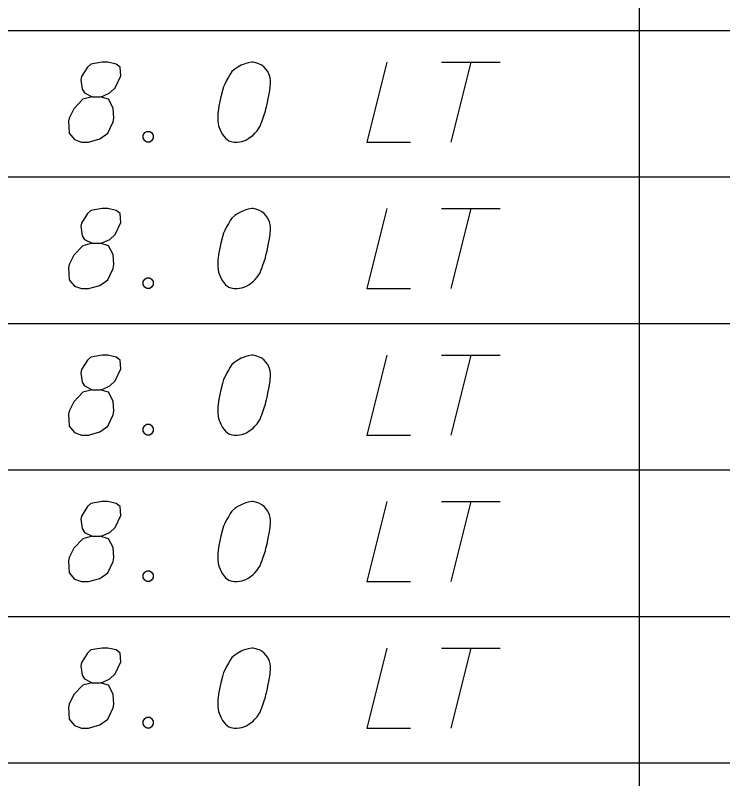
# Model space of a CAD drawing. Extents: x 2074207 to 2076812, y 516372 to 523312.
# Drawn here: x 2076303.11 to 2076345.61, y 518077.53 to 518123.39 of the extents above; entities that cross this region are included whole.
import ezdxf

# ---------------------------------------------------------------- set-up
doc = ezdxf.new("R2010")
doc.units = 0
doc.layers.add('Prop DirtTable_ Soil Test Results - Outline (Minor)', color=7, linetype='Continuous')
doc.layers.add('Prop DirtTable_ Soil Test Results - Tx (Sample Data)', color=7, linetype='Continuous')

msp = doc.modelspace()

# ---------------------------------------------------------------- linework, layer by layer
at = {"layer": 'Prop DirtTable_ Soil Test Results - Outline (Minor)'}
for p, q in [((2076340.594, 518131.28), (2076340.594, 518122.48)), ((2076260.609, 518122.48), (2076811.903, 518122.48)), ((2076260.609, 518122.48), (2076811.903, 518122.48)), ((2076340.594, 518122.48), (2076340.594, 518113.68)), ((2076260.609, 518113.68), (2076811.903, 518113.68)), ((2076260.609, 518113.68), (2076811.903, 518113.68)), ((2076340.594, 518113.68), (2076340.594, 518104.88)), ((2076260.609, 518104.88), (2076811.903, 518104.88)), ((2076260.609, 518104.88), (2076811.903, 518104.88)), ((2076340.594, 518104.88), (2076340.594, 518096.08)), ((2076260.609, 518096.08), (2076811.903, 518096.08)), ((2076260.609, 518096.08), (2076811.903, 518096.08)), ((2076340.594, 518096.08), (2076340.594, 518087.28)), ((2076260.609, 518087.28), (2076811.903, 518087.28)), ((2076260.609, 518087.28), (2076811.903, 518087.28)), ((2076340.594, 518087.28), (2076340.594, 518078.48)), ((2076260.609, 518078.48), (2076811.903, 518078.48)), ((2076260.609, 518078.48), (2076811.903, 518078.48)), ((2076340.594, 518078.48), (2076340.594, 518069.68))]:
    msp.add_line(p, q, dxfattribs=at)
at = {"layer": 'Prop DirtTable_ Soil Test Results - Tx (Sample Data)'}
for points in [[(2076307.727, 518118.496), (2076308.22, 518118.496), (2076308.362, 518118.534), (2076308.785, 518118.723), (2076309.102, 518119.026), (2076309.455, 518119.744), (2076309.42, 518120.273), (2076309.173, 518120.462), (2076308.679, 518120.575), (2076308.326, 518120.575), (2076307.656, 518120.462), (2076307.444, 518120.273), (2076307.092, 518119.706), (2076307.056, 518119.517), (2076307.127, 518118.95), (2076307.268, 518118.723), (2076307.727, 518118.496), (2076307.162, 518118.345), (2076306.633, 518117.778), (2076306.351, 518117.211), (2076306.316, 518117.022), (2076306.351, 518116.304), (2076306.668, 518115.926), (2076307.092, 518115.775), (2076307.515, 518115.775), (2076308.185, 518115.964), (2076308.679, 518116.304), (2076308.997, 518116.985), (2076309.032, 518117.211), (2076308.997, 518117.816), (2076308.714, 518118.345), (2076308.22, 518118.496)], [(2076317.392, 518120.575), (2076317.322, 518120.575), (2076317.11, 518120.537), (2076316.969, 518120.5), (2076316.863, 518120.462), (2076316.687, 518120.386), (2076316.475, 518120.273), (2076316.299, 518120.159), (2076316.122, 518120.008), (2076316.016, 518119.857), (2076315.911, 518119.668), (2076315.805, 518119.479), (2076315.699, 518119.252), (2076315.628, 518119.101), (2076315.558, 518118.874), (2076315.452, 518118.496), (2076315.346, 518117.929), (2076315.276, 518117.476), (2076315.276, 518117.06), (2076315.311, 518116.758), (2076315.452, 518116.418), (2076315.558, 518116.229), (2076315.734, 518116.002), (2076315.946, 518115.851), (2076316.052, 518115.813), (2076316.263, 518115.775), (2076316.44, 518115.775), (2076316.722, 518115.813), (2076316.969, 518115.889), (2076317.145, 518116.002), (2076317.392, 518116.191), (2076317.498, 518116.304), (2076317.639, 518116.455), (2076317.745, 518116.607), (2076317.815, 518116.72), (2076317.886, 518116.909), (2076317.921, 518116.985), (2076317.992, 518117.174), (2076318.062, 518117.4), (2076318.133, 518117.627), (2076318.168, 518117.778), (2076318.203, 518117.892), (2076318.239, 518118.043), (2076318.309, 518118.383), (2076318.345, 518118.572), (2076318.38, 518118.761), (2076318.415, 518119.026), (2076318.45, 518119.366), (2076318.45, 518119.479), (2076318.415, 518119.63), (2076318.38, 518119.781), (2076318.274, 518120.008), (2076318.168, 518120.159), (2076318.062, 518120.273), (2076317.921, 518120.386), (2076317.78, 518120.462), (2076317.674, 518120.5), (2076317.569, 518120.537), (2076317.392, 518120.575)], [(2076325.435, 518120.575), (2076324.236, 518115.775), (2076326.846, 518115.775)], [(2076328.716, 518120.575), (2076332.243, 518120.575)], [(2076330.479, 518120.575), (2076329.28, 518115.775)], [(2076311.007, 518116.418), (2076311.184, 518116.418), (2076311.289, 518116.342), (2076311.395, 518116.191), (2076311.395, 518116.002), (2076311.289, 518115.851), (2076311.184, 518115.775), (2076311.007, 518115.775), (2076310.901, 518115.851), (2076310.796, 518116.002), (2076310.796, 518116.191), (2076310.901, 518116.342), (2076311.007, 518116.418)], [(2076307.727, 518109.696), (2076308.22, 518109.696), (2076308.362, 518109.734), (2076308.785, 518109.923), (2076309.102, 518110.226), (2076309.455, 518110.944), (2076309.42, 518111.473), (2076309.173, 518111.662), (2076308.679, 518111.775), (2076308.326, 518111.775), (2076307.656, 518111.662), (2076307.444, 518111.473), (2076307.092, 518110.906), (2076307.056, 518110.717), (2076307.127, 518110.15), (2076307.268, 518109.923), (2076307.727, 518109.696), (2076307.162, 518109.545), (2076306.633, 518108.978), (2076306.351, 518108.411), (2076306.316, 518108.222), (2076306.351, 518107.504), (2076306.668, 518107.126), (2076307.092, 518106.975), (2076307.515, 518106.975), (2076308.185, 518107.164), (2076308.679, 518107.504), (2076308.997, 518108.185), (2076309.032, 518108.411), (2076308.997, 518109.016), (2076308.714, 518109.545), (2076308.22, 518109.696)], [(2076317.392, 518111.775), (2076317.322, 518111.775), (2076317.11, 518111.737), (2076316.969, 518111.7), (2076316.863, 518111.662), (2076316.687, 518111.586), (2076316.475, 518111.473), (2076316.299, 518111.359), (2076316.122, 518111.208), (2076316.016, 518111.057), (2076315.911, 518110.868), (2076315.805, 518110.679), (2076315.699, 518110.452), (2076315.628, 518110.301), (2076315.558, 518110.074), (2076315.452, 518109.696), (2076315.346, 518109.129), (2076315.276, 518108.676), (2076315.276, 518108.26), (2076315.311, 518107.958), (2076315.452, 518107.618), (2076315.558, 518107.429), (2076315.734, 518107.202), (2076315.946, 518107.051), (2076316.052, 518107.013), (2076316.263, 518106.975), (2076316.44, 518106.975), (2076316.722, 518107.013), (2076316.969, 518107.089), (2076317.145, 518107.202), (2076317.392, 518107.391), (2076317.498, 518107.504), (2076317.639, 518107.655), (2076317.745, 518107.807), (2076317.815, 518107.92), (2076317.886, 518108.109), (2076317.921, 518108.185), (2076317.992, 518108.374), (2076318.062, 518108.6), (2076318.133, 518108.827), (2076318.168, 518108.978), (2076318.203, 518109.092), (2076318.239, 518109.243), (2076318.309, 518109.583), (2076318.345, 518109.772), (2076318.38, 518109.961), (2076318.415, 518110.226), (2076318.45, 518110.566), (2076318.45, 518110.679), (2076318.415, 518110.83), (2076318.38, 518110.981), (2076318.274, 518111.208), (2076318.168, 518111.359), (2076318.062, 518111.473), (2076317.921, 518111.586), (2076317.78, 518111.662), (2076317.674, 518111.7), (2076317.569, 518111.737), (2076317.392, 518111.775)], [(2076325.435, 518111.775), (2076324.236, 518106.975), (2076326.846, 518106.975)], [(2076328.716, 518111.775), (2076332.243, 518111.775)], [(2076330.479, 518111.775), (2076329.28, 518106.975)], [(2076311.007, 518107.618), (2076311.184, 518107.618), (2076311.289, 518107.542), (2076311.395, 518107.391), (2076311.395, 518107.202), (2076311.289, 518107.051), (2076311.184, 518106.975), (2076311.007, 518106.975), (2076310.901, 518107.051), (2076310.796, 518107.202), (2076310.796, 518107.391), (2076310.901, 518107.542), (2076311.007, 518107.618)], [(2076307.727, 518100.896), (2076308.22, 518100.896), (2076308.362, 518100.934), (2076308.785, 518101.123), (2076309.102, 518101.426), (2076309.455, 518102.144), (2076309.42, 518102.673), (2076309.173, 518102.862), (2076308.679, 518102.975), (2076308.326, 518102.975), (2076307.656, 518102.862), (2076307.444, 518102.673), (2076307.092, 518102.106), (2076307.056, 518101.917), (2076307.127, 518101.35), (2076307.268, 518101.123), (2076307.727, 518100.896), (2076307.162, 518100.745), (2076306.633, 518100.178), (2076306.351, 518099.611), (2076306.316, 518099.422), (2076306.351, 518098.704), (2076306.668, 518098.326), (2076307.092, 518098.175), (2076307.515, 518098.175), (2076308.185, 518098.364), (2076308.679, 518098.704), (2076308.997, 518099.385), (2076309.032, 518099.611), (2076308.997, 518100.216), (2076308.714, 518100.745), (2076308.22, 518100.896)], [(2076317.392, 518102.975), (2076317.322, 518102.975), (2076317.11, 518102.937), (2076316.969, 518102.9), (2076316.863, 518102.862), (2076316.687, 518102.786), (2076316.475, 518102.673), (2076316.299, 518102.559), (2076316.122, 518102.408), (2076316.016, 518102.257), (2076315.911, 518102.068), (2076315.805, 518101.879), (2076315.699, 518101.652), (2076315.628, 518101.501), (2076315.558, 518101.274), (2076315.452, 518100.896), (2076315.346, 518100.329), (2076315.276, 518099.876), (2076315.276, 518099.46), (2076315.311, 518099.158), (2076315.452, 518098.818), (2076315.558, 518098.629), (2076315.734, 518098.402), (2076315.946, 518098.251), (2076316.052, 518098.213), (2076316.263, 518098.175), (2076316.44, 518098.175), (2076316.722, 518098.213), (2076316.969, 518098.289), (2076317.145, 518098.402), (2076317.392, 518098.591), (2076317.498, 518098.704), (2076317.639, 518098.855), (2076317.745, 518099.007), (2076317.815, 518099.12), (2076317.886, 518099.309), (2076317.921, 518099.385), (2076317.992, 518099.574), (2076318.062, 518099.8), (2076318.133, 518100.027), (2076318.168, 518100.178), (2076318.203, 518100.292), (2076318.239, 518100.443), (2076318.309, 518100.783), (2076318.345, 518100.972), (2076318.38, 518101.161), (2076318.415, 518101.426), (2076318.45, 518101.766), (2076318.45, 518101.879), (2076318.415, 518102.03), (2076318.38, 518102.181), (2076318.274, 518102.408), (2076318.168, 518102.559), (2076318.062, 518102.673), (2076317.921, 518102.786), (2076317.78, 518102.862), (2076317.674, 518102.9), (2076317.569, 518102.937), (2076317.392, 518102.975)], [(2076325.435, 518102.975), (2076324.236, 518098.175), (2076326.846, 518098.175)], [(2076328.716, 518102.975), (2076332.243, 518102.975)], [(2076330.479, 518102.975), (2076329.28, 518098.175)], [(2076311.007, 518098.818), (2076311.184, 518098.818), (2076311.289, 518098.742), (2076311.395, 518098.591), (2076311.395, 518098.402), (2076311.289, 518098.251), (2076311.184, 518098.175), (2076311.007, 518098.175), (2076310.901, 518098.251), (2076310.796, 518098.402), (2076310.796, 518098.591), (2076310.901, 518098.742), (2076311.007, 518098.818)], [(2076307.727, 518092.096), (2076308.22, 518092.096), (2076308.362, 518092.134), (2076308.785, 518092.323), (2076309.102, 518092.626), (2076309.455, 518093.344), (2076309.42, 518093.873), (2076309.173, 518094.062), (2076308.679, 518094.175), (2076308.326, 518094.175), (2076307.656, 518094.062), (2076307.444, 518093.873), (2076307.092, 518093.306), (2076307.056, 518093.117), (2076307.127, 518092.55), (2076307.268, 518092.323), (2076307.727, 518092.096), (2076307.162, 518091.945), (2076306.633, 518091.378), (2076306.351, 518090.811), (2076306.316, 518090.622), (2076306.351, 518089.904), (2076306.668, 518089.526), (2076307.092, 518089.375), (2076307.515, 518089.375), (2076308.185, 518089.564), (2076308.679, 518089.904), (2076308.997, 518090.585), (2076309.032, 518090.811), (2076308.997, 518091.416), (2076308.714, 518091.945), (2076308.22, 518092.096)], [(2076317.392, 518094.175), (2076317.322, 518094.175), (2076317.11, 518094.137), (2076316.969, 518094.1), (2076316.863, 518094.062), (2076316.687, 518093.986), (2076316.475, 518093.873), (2076316.299, 518093.759), (2076316.122, 518093.608), (2076316.016, 518093.457), (2076315.911, 518093.268), (2076315.805, 518093.079), (2076315.699, 518092.852), (2076315.628, 518092.701), (2076315.558, 518092.474), (2076315.452, 518092.096), (2076315.346, 518091.529), (2076315.276, 518091.076), (2076315.276, 518090.66), (2076315.311, 518090.358), (2076315.452, 518090.018), (2076315.558, 518089.829), (2076315.734, 518089.602), (2076315.946, 518089.451), (2076316.052, 518089.413), (2076316.263, 518089.375), (2076316.44, 518089.375), (2076316.722, 518089.413), (2076316.969, 518089.489), (2076317.145, 518089.602), (2076317.392, 518089.791), (2076317.498, 518089.904), (2076317.639, 518090.055), (2076317.745, 518090.207), (2076317.815, 518090.32), (2076317.886, 518090.509), (2076317.921, 518090.585), (2076317.992, 518090.774), (2076318.062, 518091), (2076318.133, 518091.227), (2076318.168, 518091.378), (2076318.203, 518091.492), (2076318.239, 518091.643), (2076318.309, 518091.983), (2076318.345, 518092.172), (2076318.38, 518092.361), (2076318.415, 518092.626), (2076318.45, 518092.966), (2076318.45, 518093.079), (2076318.415, 518093.23), (2076318.38, 518093.381), (2076318.274, 518093.608), (2076318.168, 518093.759), (2076318.062, 518093.873), (2076317.921, 518093.986), (2076317.78, 518094.062), (2076317.674, 518094.1), (2076317.569, 518094.137), (2076317.392, 518094.175)], [(2076325.435, 518094.175), (2076324.236, 518089.375), (2076326.846, 518089.375)], [(2076328.716, 518094.175), (2076332.243, 518094.175)], [(2076330.479, 518094.175), (2076329.28, 518089.375)], [(2076311.007, 518090.018), (2076311.184, 518090.018), (2076311.289, 518089.942), (2076311.395, 518089.791), (2076311.395, 518089.602), (2076311.289, 518089.451), (2076311.184, 518089.375), (2076311.007, 518089.375), (2076310.901, 518089.451), (2076310.796, 518089.602), (2076310.796, 518089.791), (2076310.901, 518089.942), (2076311.007, 518090.018)], [(2076307.727, 518083.296), (2076308.22, 518083.296), (2076308.362, 518083.334), (2076308.785, 518083.523), (2076309.102, 518083.826), (2076309.455, 518084.544), (2076309.42, 518085.073), (2076309.173, 518085.262), (2076308.679, 518085.375), (2076308.326, 518085.375), (2076307.656, 518085.262), (2076307.444, 518085.073), (2076307.092, 518084.506), (2076307.056, 518084.317), (2076307.127, 518083.75), (2076307.268, 518083.523), (2076307.727, 518083.296), (2076307.162, 518083.145), (2076306.633, 518082.578), (2076306.351, 518082.011), (2076306.316, 518081.822), (2076306.351, 518081.104), (2076306.668, 518080.726), (2076307.092, 518080.575), (2076307.515, 518080.575), (2076308.185, 518080.764), (2076308.679, 518081.104), (2076308.997, 518081.785), (2076309.032, 518082.011), (2076308.997, 518082.616), (2076308.714, 518083.145), (2076308.22, 518083.296)], [(2076317.392, 518085.375), (2076317.322, 518085.375), (2076317.11, 518085.337), (2076316.969, 518085.3), (2076316.863, 518085.262), (2076316.687, 518085.186), (2076316.475, 518085.073), (2076316.299, 518084.959), (2076316.122, 518084.808), (2076316.016, 518084.657), (2076315.911, 518084.468), (2076315.805, 518084.279), (2076315.699, 518084.052), (2076315.628, 518083.901), (2076315.558, 518083.674), (2076315.452, 518083.296), (2076315.346, 518082.729), (2076315.276, 518082.276), (2076315.276, 518081.86), (2076315.311, 518081.558), (2076315.452, 518081.218), (2076315.558, 518081.029), (2076315.734, 518080.802), (2076315.946, 518080.651), (2076316.052, 518080.613), (2076316.263, 518080.575), (2076316.44, 518080.575), (2076316.722, 518080.613), (2076316.969, 518080.689), (2076317.145, 518080.802), (2076317.392, 518080.991), (2076317.498, 518081.104), (2076317.639, 518081.255), (2076317.745, 518081.407), (2076317.815, 518081.52), (2076317.886, 518081.709), (2076317.921, 518081.785), (2076317.992, 518081.974), (2076318.062, 518082.2), (2076318.133, 518082.427), (2076318.168, 518082.578), (2076318.203, 518082.692), (2076318.239, 518082.843), (2076318.309, 518083.183), (2076318.345, 518083.372), (2076318.38, 518083.561), (2076318.415, 518083.826), (2076318.45, 518084.166), (2076318.45, 518084.279), (2076318.415, 518084.43), (2076318.38, 518084.581), (2076318.274, 518084.808), (2076318.168, 518084.959), (2076318.062, 518085.073), (2076317.921, 518085.186), (2076317.78, 518085.262), (2076317.674, 518085.3), (2076317.569, 518085.337), (2076317.392, 518085.375)], [(2076325.435, 518085.375), (2076324.236, 518080.575), (2076326.846, 518080.575)], [(2076328.716, 518085.375), (2076332.243, 518085.375)], [(2076330.479, 518085.375), (2076329.28, 518080.575)], [(2076311.007, 518081.218), (2076311.184, 518081.218), (2076311.289, 518081.142), (2076311.395, 518080.991), (2076311.395, 518080.802), (2076311.289, 518080.651), (2076311.184, 518080.575), (2076311.007, 518080.575), (2076310.901, 518080.651), (2076310.796, 518080.802), (2076310.796, 518080.991), (2076310.901, 518081.142), (2076311.007, 518081.218)]]:
    msp.add_lwpolyline(points, dxfattribs=at)

doc.saveas('drawing.dxf')
